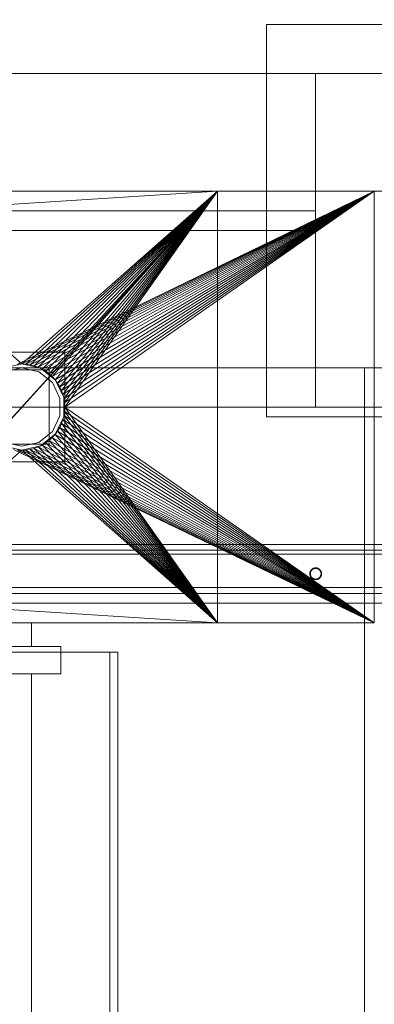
# Model space of a CAD drawing. Header units: millimetres. Extents: x -2233 to 65662, y -50530 to 6847.
# Tile 521 of 656: x 25649 to 25830, y -17984 to -17482. Entities that reach past the tile are written whole.
import ezdxf

# ---------------------------------------------------------------- set-up
doc = ezdxf.new("R2010")
doc.units = ezdxf.units.MM
for name, color, linetype, lineweight in [('COTAS_P', 1, 'Continuous', 0), ('superior_briquetadora', 7, 'Continuous', 0), ('superior_C05', 7, 'Continuous', 0)]:
    doc.layers.add(name, color=color, linetype=linetype, lineweight=lineweight)
doc.dimstyles.new('R19_100', dxfattribs={"dimtxt": 250, "dimasz": 150, "dimexe": 150, "dimexo": 80, "dimgap": 100, "dimtad": 1, "dimtih": 1, "dimtoh": 1, "dimdsep": 46, "dimcen": 0.09, "dimadec": 0, "dimazin": 0, "dimtfac": 1, "dimtdec": 4, "dimtofl": 0, "dimtmove": 0, "dimatfit": 3, "dimfxl": 1, "dimtolj": 1, "dimtzin": 0, "dimarcsym": 0})

# ---------------------------------------------------------------- blocks, each defined once
blk = doc.blocks.new('DIM_R32_27')
at = {"layer": 'COTAS_P'}
for p, q in [((24250.07, -17080), (24400.07, -17035)), ((26750.07, -17080), (26600.07, -17035)), ((24250.07, -17980), (24250.07, -17080)), ((24250.07, -17080), (26750.07, -17080)), ((24250.07, -17080), (24400.07, -17125)), ((26750.07, -17080), (26600.07, -17125)), ((26750.07, -17980), (26750.07, -17080))]:
    blk.add_line(p, q, dxfattribs=at)
blk.add_text('2500 P', height=250, dxfattribs=at).set_placement((25500.07, -16980))

msp = doc.modelspace()

# ---------------------------------------------------------------- linework, layer by layer
at = {"layer": 'superior_briquetadora'}
for p, q in [((25775.067, -17685), (25775.067, -17485)), ((25775.067, -17485), (25975.067, -17485)), ((23750.067, -17510), (25950.067, -17510)), ((23900.067, -17510), (25800.067, -17510)), ((25800.067, -17660), (25800.067, -17510)), ((25800.067, -17510), (25950.067, -17510)), ((23750.067, -17570), (25950.067, -17570)), ((23870.067, -17570), (25830.067, -17570)), ((25746.067, -17570), (24243.401, -17570)), ((25350.067, -17570), (25830.067, -17570)), ((25746.067, -17570), (25470.067, -17570)), ((25750.067, -17570), (25550.067, -17570)), ((25550.067, -17570), (25650.067, -17658)), ((25550.067, -17570), (25770.898, -17570)), ((25550.067, -17570), (25830.067, -17570)), ((25550.067, -17790), (25750.067, -17570)), ((25750.067, -17570), (25561.091, -17778)), ((25750.067, -17570), (25561.091, -17582)), ((25830.067, -17570), (25647.911, -17658.106)), ((25650.067, -17658), (25750.067, -17570)), ((25830.067, -17570), (25650.067, -17658)), ((25652.224, -17658.106), (25750.067, -17570)), ((25830.067, -17570), (25652.224, -17658.106)), ((25654.359, -17658.423), (25750.067, -17570)), ((25830.067, -17570), (25654.359, -17658.423)), ((25656.454, -17658.947), (25750.067, -17570)), ((25830.067, -17570), (25656.454, -17658.947)), ((25658.487, -17659.675), (25750.067, -17570)), ((25830.067, -17570), (25658.487, -17659.675)), ((25660.438, -17660.598), (25750.067, -17570)), ((25830.067, -17570), (25660.438, -17660.598)), ((25662.29, -17661.708), (25750.067, -17570)), ((25830.067, -17570), (25662.29, -17661.708)), ((25664.024, -17662.994), (25750.067, -17570)), ((25830.067, -17570), (25664.024, -17662.994)), ((25665.624, -17664.444), (25750.067, -17570)), ((25830.067, -17570), (25665.624, -17664.444)), ((25667.074, -17666.043), (25750.067, -17570)), ((25830.067, -17570), (25667.074, -17666.043)), ((25668.36, -17667.777), (25750.067, -17570)), ((25830.067, -17570), (25668.36, -17667.777)), ((25669.47, -17669.629), (25750.067, -17570)), ((25830.067, -17570), (25669.47, -17669.629)), ((25670.393, -17671.581), (25750.067, -17570)), ((25830.067, -17570), (25670.393, -17671.581)), ((25671.12, -17673.614), (25750.067, -17570)), ((25830.067, -17570), (25671.12, -17673.614)), ((25671.645, -17675.708), (25750.067, -17570)), ((25830.067, -17570), (25671.645, -17675.708)), ((25671.962, -17677.844), (25750.067, -17570)), ((25830.067, -17570), (25671.962, -17677.844)), ((25750.067, -17570), (25672.067, -17680)), ((25830.067, -17570), (25672.067, -17680)), ((25770.898, -17570), (25746.067, -17570)), ((25750.067, -17790), (25750.067, -17570)), ((25750.067, -17570), (25813.162, -17570)), ((25750.067, -17570), (25819.673, -17570)), ((25750.067, -17570), (25820.656, -17570)), ((25830.067, -17570), (25750.067, -17570)), ((25813.162, -17570), (25770.898, -17570)), ((25819.673, -17570), (25813.162, -17570)), ((25820.656, -17570), (25819.673, -17570)), ((25830.067, -17570), (25820.656, -17570)), ((25830.067, -17583.45), (25830.067, -17570)), ((25830.067, -17570), (25830.067, -17790)), ((23900.067, -17580), (25800.067, -17580)), ((25800.067, -17590), (25800.067, -17580)), ((25830.067, -17790), (25830.067, -17583.45)), ((23900.067, -17590), (25800.067, -17590)), ((25672.067, -17652), (25628.067, -17652)), ((25672.067, -17708), (25672.067, -17652)), ((23900.067, -17660), (25800.067, -17660)), ((25650.067, -17658), (25640.522, -17660.179)), ((25650.067, -17660), (25641.39, -17661.981)), ((25650.067, -17658), (25647.911, -17658.106)), ((25659.613, -17660.179), (25650.067, -17658)), ((25652.224, -17658.106), (25650.067, -17658)), ((25658.745, -17661.981), (25650.067, -17660)), ((25654.359, -17658.423), (25652.224, -17658.106)), ((25656.454, -17658.947), (25654.359, -17658.423)), ((25658.487, -17659.675), (25656.454, -17658.947)), ((25660.438, -17660.598), (25658.487, -17659.675)), ((25667.268, -17666.283), (25659.613, -17660.179)), ((25800.067, -17660), (25950.067, -17660)), ((25800.067, -17680), (25800.067, -17660)), ((25825.067, -18720.639), (25825.067, -17660)), ((25825.067, -17660), (25925.067, -17660)), ((25825.067, -18674.804), (25825.067, -17660)), ((25664.067, -17661), (25636.067, -17661)), ((25665.704, -17667.53), (25658.745, -17661.981)), ((25662.29, -17661.708), (25660.438, -17660.598)), ((25664.024, -17662.994), (25662.29, -17661.708)), ((25665.624, -17664.444), (25664.024, -17662.994)), ((25664.067, -17699), (25664.067, -17661)), ((25667.074, -17666.043), (25665.624, -17664.444)), ((25669.566, -17675.55), (25665.704, -17667.53)), ((25668.36, -17667.777), (25667.074, -17666.043)), ((25671.516, -17675.105), (25667.268, -17666.283)), ((25669.47, -17669.629), (25668.36, -17667.777)), ((25670.393, -17671.581), (25669.47, -17669.629)), ((25671.12, -17673.614), (25670.393, -17671.581)), ((25671.645, -17675.708), (25671.12, -17673.614)), ((25671.516, -17684.895), (25671.516, -17675.105)), ((25950.067, -17680), (23750.067, -17680)), ((24150.067, -17680), (25950.067, -17680)), ((24150.067, -17680), (25800.067, -17680)), ((25669.566, -17684.45), (25669.566, -17675.55)), ((25671.962, -17677.844), (25671.645, -17675.708)), ((25672.067, -17680), (25671.962, -17677.844)), ((25672.067, -17680), (25671.962, -17682.156)), ((25672.067, -17680), (25750.067, -17790)), ((25672.067, -17680), (25830.067, -17790)), ((25800.067, -17680), (25950.067, -17680)), ((25665.704, -17692.47), (25669.566, -17684.45)), ((25667.268, -17693.717), (25671.516, -17684.895)), ((25671.645, -17684.292), (25671.12, -17686.386)), ((25671.645, -17684.292), (25671.962, -17682.156)), ((25671.645, -17684.292), (25750.067, -17790)), ((25830.067, -17790), (25671.645, -17684.292)), ((25671.962, -17682.156), (25750.067, -17790)), ((25830.067, -17790), (25671.962, -17682.156)), ((25775.067, -17685), (25975.067, -17685)), ((25668.36, -17692.223), (25669.47, -17690.371)), ((25670.393, -17688.419), (25669.47, -17690.371)), ((25669.47, -17690.371), (25750.067, -17790)), ((25830.067, -17790), (25669.47, -17690.371)), ((25670.393, -17688.419), (25671.12, -17686.386)), ((25670.393, -17688.419), (25750.067, -17790)), ((25830.067, -17790), (25670.393, -17688.419)), ((25671.12, -17686.386), (25750.067, -17790)), ((25830.067, -17790), (25671.12, -17686.386)), ((25658.745, -17698.019), (25665.704, -17692.47)), ((25659.613, -17699.821), (25667.268, -17693.717)), ((25667.074, -17693.957), (25665.624, -17695.556)), ((25667.074, -17693.957), (25668.36, -17692.223)), ((25667.074, -17693.957), (25750.067, -17790)), ((25830.067, -17790), (25667.074, -17693.957)), ((25668.36, -17692.223), (25750.067, -17790)), ((25830.067, -17790), (25668.36, -17692.223)), ((25636.067, -17699), (25664.067, -17699)), ((25640.522, -17699.821), (25650.067, -17702)), ((25641.39, -17698.019), (25650.067, -17700)), ((25650.067, -17700), (25658.745, -17698.019)), ((25650.067, -17702), (25659.613, -17699.821)), ((25656.454, -17701.053), (25658.487, -17700.325)), ((25658.487, -17700.325), (25660.438, -17699.402)), ((25658.487, -17700.325), (25750.067, -17790)), ((25658.487, -17700.325), (25830.067, -17790)), ((25662.29, -17698.292), (25660.438, -17699.402)), ((25660.438, -17699.402), (25750.067, -17790)), ((25660.438, -17699.402), (25830.067, -17790)), ((25664.024, -17697.006), (25662.29, -17698.292)), ((25662.29, -17698.292), (25750.067, -17790)), ((25662.29, -17698.292), (25830.067, -17790)), ((25664.024, -17697.006), (25665.624, -17695.556)), ((25664.024, -17697.006), (25750.067, -17790)), ((25664.024, -17697.006), (25830.067, -17790)), ((25665.624, -17695.556), (25750.067, -17790)), ((25830.067, -17790), (25665.624, -17695.556)), ((25650.067, -17702), (25550.067, -17790)), ((25645.775, -17701.577), (25830.067, -17790)), ((25647.911, -17701.894), (25650.067, -17702)), ((25647.911, -17701.894), (25830.067, -17790)), ((25650.067, -17702), (25652.224, -17701.894)), ((25650.067, -17702), (25750.067, -17790)), ((25650.067, -17702), (25830.067, -17790)), ((25652.224, -17701.894), (25654.359, -17701.577)), ((25652.224, -17701.894), (25750.067, -17790)), ((25652.224, -17701.894), (25830.067, -17790)), ((25654.359, -17701.577), (25656.454, -17701.053)), ((25654.359, -17701.577), (25750.067, -17790)), ((25654.359, -17701.577), (25830.067, -17790)), ((25656.454, -17701.053), (25750.067, -17790)), ((25656.454, -17701.053), (25830.067, -17790)), ((25628.067, -17708), (25672.067, -17708)), ((25750.067, -17790), (25561.091, -17778)), ((25830.067, -17790), (23870.067, -17790)), ((25830.067, -17790), (25350.067, -17790)), ((25456.734, -17790), (25746.067, -17790)), ((25470.067, -17790), (25746.067, -17790)), ((25550.067, -17790), (25750.067, -17790)), ((25550.067, -17790), (25770.898, -17790)), ((25830.067, -17790), (25550.067, -17790)), ((25645.655, -17790), (25652.592, -17790)), ((25652.592, -17790), (25655.067, -17790)), ((25655.067, -17790), (25655.067, -17802)), ((25746.067, -17790), (25770.898, -17790)), ((25750.067, -17790), (25813.162, -17790)), ((25819.673, -17790), (25750.067, -17790)), ((25820.656, -17790), (25750.067, -17790)), ((25830.067, -17790), (25750.067, -17790)), ((25770.898, -17790), (25813.162, -17790)), ((25813.162, -17790), (25819.673, -17790)), ((25819.673, -17790), (25820.656, -17790)), ((25820.656, -17790), (25830.067, -17790)), ((25670.067, -17802), (25590.067, -17802)), ((25605.067, -17805), (25695.067, -17805)), ((25699.067, -17805), (25609.067, -17805)), ((25652.592, -17802), (25645.655, -17802)), ((25655.067, -17802), (25652.592, -17802)), ((25670.067, -17816), (25670.067, -17802)), ((25695.067, -17805), (25695.067, -18195)), ((25695.067, -17805), (25699.067, -17805)), ((25699.067, -17805), (25699.067, -18195)), ((25670.067, -17816), (25590.067, -17816)), ((25645.655, -17816), (25652.592, -17816)), ((25652.592, -17816), (25655.067, -17816)), ((25655.067, -17816), (25655.067, -18194))]:
    msp.add_line(p, q, dxfattribs=at)
at = {"layer": 'superior_C05'}
for p, q in [((24310.067, -17750), (26690.067, -17750)), ((24300.067, -17755), (26700.067, -17755)), ((24310.067, -17753), (26690.067, -17753)), ((24310.067, -17755), (26690.067, -17755)), ((25500.567, -17755), (26099.817, -17755)), ((25797.196, -17764.85), (25797.192, -17765)), ((25797.192, -17765), (25797.196, -17765.15)), ((25797.207, -17764.701), (25797.196, -17764.85)), ((25797.196, -17765.15), (25797.207, -17765.299)), ((25797.226, -17764.553), (25797.207, -17764.701)), ((25797.207, -17765.299), (25797.226, -17765.447)), ((25797.252, -17764.406), (25797.226, -17764.553)), ((25797.226, -17765.447), (25797.252, -17765.594)), ((25797.285, -17764.26), (25797.252, -17764.406)), ((25797.252, -17765.594), (25797.285, -17765.74)), ((25797.326, -17764.116), (25797.285, -17764.26)), ((25797.285, -17765.74), (25797.326, -17765.884)), ((25797.373, -17763.974), (25797.326, -17764.116)), ((25797.428, -17763.835), (25797.373, -17763.974)), ((25797.49, -17763.698), (25797.428, -17763.835)), ((25797.446, -17764.863), (25797.442, -17765)), ((25797.442, -17765), (25797.446, -17765.137)), ((25797.456, -17764.726), (25797.446, -17764.863)), ((25797.446, -17765.137), (25797.456, -17765.274)), ((25797.473, -17764.59), (25797.456, -17764.726)), ((25797.456, -17765.274), (25797.473, -17765.41)), ((25797.497, -17764.455), (25797.473, -17764.59)), ((25797.473, -17765.41), (25797.497, -17765.545)), ((25797.558, -17763.565), (25797.49, -17763.698)), ((25797.528, -17764.321), (25797.497, -17764.455)), ((25797.497, -17765.545), (25797.528, -17765.679)), ((25797.565, -17764.189), (25797.528, -17764.321)), ((25797.528, -17765.679), (25797.565, -17765.811)), ((25797.633, -17763.436), (25797.558, -17763.565)), ((25797.608, -17764.059), (25797.565, -17764.189)), ((25797.658, -17763.932), (25797.608, -17764.059)), ((25797.714, -17763.31), (25797.633, -17763.436)), ((25797.715, -17763.807), (25797.658, -17763.932)), ((25797.801, -17763.189), (25797.714, -17763.31)), ((25797.777, -17763.685), (25797.715, -17763.807)), ((25797.846, -17763.566), (25797.777, -17763.685)), ((25797.894, -17763.072), (25797.801, -17763.189)), ((25797.92, -17763.451), (25797.846, -17763.566)), ((25797.993, -17762.959), (25797.894, -17763.072)), ((25798, -17763.34), (25797.92, -17763.451)), ((25798.098, -17762.852), (25797.993, -17762.959)), ((25798.086, -17763.232), (25798, -17763.34)), ((25798.177, -17763.13), (25798.086, -17763.232)), ((25798.207, -17762.751), (25798.098, -17762.852)), ((25798.272, -17763.031), (25798.177, -17763.13)), ((25798.322, -17762.655), (25798.207, -17762.751)), ((25798.373, -17762.938), (25798.272, -17763.031)), ((25798.441, -17762.564), (25798.322, -17762.655)), ((25798.478, -17762.85), (25798.373, -17762.938)), ((25798.565, -17762.48), (25798.441, -17762.564)), ((25798.587, -17762.767), (25798.478, -17762.85)), ((25798.692, -17762.402), (25798.565, -17762.48)), ((25798.7, -17762.69), (25798.587, -17762.767)), ((25798.824, -17762.33), (25798.692, -17762.402)), ((25798.817, -17762.618), (25798.7, -17762.69)), ((25798.938, -17762.553), (25798.817, -17762.618)), ((25798.959, -17762.265), (25798.824, -17762.33)), ((25799.061, -17762.493), (25798.938, -17762.553)), ((25799.096, -17762.207), (25798.959, -17762.265)), ((25799.188, -17762.44), (25799.061, -17762.493)), ((25799.237, -17762.156), (25799.096, -17762.207)), ((25799.317, -17762.393), (25799.188, -17762.44)), ((25799.38, -17762.112), (25799.237, -17762.156)), ((25799.448, -17762.353), (25799.317, -17762.393)), ((25799.525, -17762.075), (25799.38, -17762.112)), ((25799.581, -17762.319), (25799.448, -17762.353)), ((25799.672, -17762.046), (25799.525, -17762.075)), ((25799.715, -17762.292), (25799.581, -17762.319)), ((25799.819, -17762.023), (25799.672, -17762.046)), ((25799.851, -17762.271), (25799.715, -17762.292)), ((25799.968, -17762.008), (25799.819, -17762.023)), ((25799.987, -17762.258), (25799.851, -17762.271)), ((25800.118, -17762.001), (25799.968, -17762.008)), ((25800.124, -17762.251), (25799.987, -17762.258)), ((25800.267, -17762.001), (25800.118, -17762.001)), ((25800.261, -17762.251), (25800.124, -17762.251)), ((25800.398, -17762.258), (25800.261, -17762.251)), ((25800.417, -17762.008), (25800.267, -17762.001)), ((25800.534, -17762.271), (25800.398, -17762.258)), ((25800.566, -17762.023), (25800.417, -17762.008)), ((25800.67, -17762.292), (25800.534, -17762.271)), ((25800.713, -17762.046), (25800.566, -17762.023)), ((25800.804, -17762.319), (25800.67, -17762.292)), ((25800.86, -17762.075), (25800.713, -17762.046)), ((25800.937, -17762.353), (25800.804, -17762.319)), ((25801.005, -17762.112), (25800.86, -17762.075)), ((25801.068, -17762.393), (25800.937, -17762.353)), ((25801.148, -17762.156), (25801.005, -17762.112)), ((25801.197, -17762.44), (25801.068, -17762.393)), ((25801.289, -17762.207), (25801.148, -17762.156)), ((25801.324, -17762.493), (25801.197, -17762.44)), ((25801.426, -17762.265), (25801.289, -17762.207)), ((25801.447, -17762.553), (25801.324, -17762.493)), ((25801.561, -17762.33), (25801.426, -17762.265)), ((25801.567, -17762.618), (25801.447, -17762.553)), ((25801.692, -17762.402), (25801.561, -17762.33)), ((25801.684, -17762.69), (25801.567, -17762.618)), ((25801.798, -17762.767), (25801.684, -17762.69)), ((25801.82, -17762.48), (25801.692, -17762.402)), ((25801.907, -17762.85), (25801.798, -17762.767)), ((25801.944, -17762.564), (25801.82, -17762.48)), ((25802.012, -17762.938), (25801.907, -17762.85)), ((25802.063, -17762.655), (25801.944, -17762.564)), ((25802.113, -17763.031), (25802.012, -17762.938)), ((25802.178, -17762.751), (25802.063, -17762.655)), ((25802.208, -17763.13), (25802.113, -17763.031)), ((25802.287, -17762.852), (25802.178, -17762.751)), ((25802.299, -17763.232), (25802.208, -17763.13)), ((25802.392, -17762.959), (25802.287, -17762.852)), ((25802.385, -17763.34), (25802.299, -17763.232)), ((25802.465, -17763.451), (25802.385, -17763.34)), ((25802.491, -17763.072), (25802.392, -17762.959)), ((25802.539, -17763.566), (25802.465, -17763.451)), ((25802.584, -17763.189), (25802.491, -17763.072)), ((25802.608, -17763.685), (25802.539, -17763.566)), ((25802.671, -17763.31), (25802.584, -17763.189)), ((25802.67, -17763.807), (25802.608, -17763.685)), ((25802.727, -17763.932), (25802.67, -17763.807)), ((25802.752, -17763.436), (25802.671, -17763.31)), ((25802.777, -17764.059), (25802.727, -17763.932)), ((25802.827, -17763.565), (25802.752, -17763.436)), ((25802.82, -17764.189), (25802.777, -17764.059)), ((25802.857, -17764.321), (25802.82, -17764.189)), ((25802.82, -17765.811), (25802.857, -17765.679)), ((25802.895, -17763.698), (25802.827, -17763.565)), ((25802.888, -17764.455), (25802.857, -17764.321)), ((25802.857, -17765.679), (25802.888, -17765.545)), ((25802.912, -17764.59), (25802.888, -17764.455)), ((25802.888, -17765.545), (25802.912, -17765.41)), ((25802.957, -17763.835), (25802.895, -17763.698)), ((25802.929, -17764.726), (25802.912, -17764.59)), ((25802.912, -17765.41), (25802.929, -17765.274)), ((25802.939, -17764.863), (25802.929, -17764.726)), ((25802.929, -17765.274), (25802.939, -17765.137)), ((25802.942, -17765), (25802.939, -17764.863)), ((25802.942, -17765), (25802.939, -17765.137)), ((25803.012, -17763.974), (25802.957, -17763.835)), ((25803.059, -17764.116), (25803.012, -17763.974)), ((25803.1, -17764.26), (25803.059, -17764.116)), ((25803.059, -17765.884), (25803.1, -17765.74)), ((25803.133, -17764.406), (25803.1, -17764.26)), ((25803.1, -17765.74), (25803.133, -17765.594)), ((25803.159, -17764.553), (25803.133, -17764.406)), ((25803.133, -17765.594), (25803.159, -17765.447)), ((25803.178, -17764.701), (25803.159, -17764.553)), ((25803.159, -17765.447), (25803.178, -17765.299)), ((25803.189, -17764.85), (25803.178, -17764.701)), ((25803.178, -17765.299), (25803.189, -17765.15)), ((25803.192, -17765), (25803.189, -17764.85)), ((25803.192, -17765), (25803.189, -17765.15)), ((25797.326, -17765.884), (25797.373, -17766.026)), ((25797.373, -17766.026), (25797.428, -17766.165)), ((25797.428, -17766.165), (25797.49, -17766.302)), ((25797.49, -17766.302), (25797.558, -17766.435)), ((25797.558, -17766.435), (25797.633, -17766.564)), ((25797.565, -17765.811), (25797.608, -17765.941)), ((25797.608, -17765.941), (25797.658, -17766.068)), ((25797.633, -17766.564), (25797.714, -17766.69)), ((25797.658, -17766.068), (25797.715, -17766.193)), ((25797.714, -17766.69), (25797.801, -17766.811)), ((25797.715, -17766.193), (25797.777, -17766.315)), ((25797.777, -17766.315), (25797.846, -17766.434)), ((25797.801, -17766.811), (25797.894, -17766.928)), ((25797.846, -17766.434), (25797.92, -17766.549)), ((25797.894, -17766.928), (25797.993, -17767.041)), ((25797.92, -17766.549), (25798, -17766.66)), ((25797.993, -17767.041), (25798.098, -17767.148)), ((25798, -17766.66), (25798.086, -17766.768)), ((25798.086, -17766.768), (25798.177, -17766.87)), ((25798.098, -17767.148), (25798.207, -17767.249)), ((25798.177, -17766.87), (25798.272, -17766.969)), ((25798.207, -17767.249), (25798.322, -17767.345)), ((25798.272, -17766.969), (25798.373, -17767.062)), ((25798.322, -17767.345), (25798.441, -17767.436)), ((25798.373, -17767.062), (25798.478, -17767.15)), ((25798.441, -17767.436), (25798.565, -17767.52)), ((25798.478, -17767.15), (25798.587, -17767.233)), ((25798.565, -17767.52), (25798.692, -17767.598)), ((25798.587, -17767.233), (25798.7, -17767.31)), ((25798.692, -17767.598), (25798.824, -17767.67)), ((25798.7, -17767.31), (25798.817, -17767.382)), ((25798.817, -17767.382), (25798.938, -17767.447)), ((25798.824, -17767.67), (25798.959, -17767.735)), ((25798.938, -17767.447), (25799.061, -17767.507)), ((25798.959, -17767.735), (25799.096, -17767.793)), ((25799.061, -17767.507), (25799.188, -17767.56)), ((25799.096, -17767.793), (25799.237, -17767.844)), ((25799.188, -17767.56), (25799.317, -17767.607)), ((25799.237, -17767.844), (25799.38, -17767.888)), ((25799.317, -17767.607), (25799.448, -17767.647)), ((25799.38, -17767.888), (25799.525, -17767.925)), ((25799.448, -17767.647), (25799.581, -17767.681)), ((25799.525, -17767.925), (25799.672, -17767.954)), ((25799.581, -17767.681), (25799.715, -17767.708)), ((25799.672, -17767.954), (25799.819, -17767.977)), ((25799.715, -17767.708), (25799.851, -17767.729)), ((25799.819, -17767.977), (25799.968, -17767.992)), ((25799.851, -17767.729), (25799.987, -17767.742)), ((25799.968, -17767.992), (25800.118, -17767.999)), ((25799.987, -17767.742), (25800.124, -17767.749)), ((25800.118, -17767.999), (25800.267, -17767.999)), ((25800.124, -17767.749), (25800.261, -17767.749)), ((25800.261, -17767.749), (25800.398, -17767.742)), ((25800.267, -17767.999), (25800.417, -17767.992)), ((25800.398, -17767.742), (25800.534, -17767.729)), ((25800.417, -17767.992), (25800.566, -17767.977)), ((25800.534, -17767.729), (25800.67, -17767.708)), ((25800.566, -17767.977), (25800.713, -17767.954)), ((25800.67, -17767.708), (25800.804, -17767.681)), ((25800.713, -17767.954), (25800.86, -17767.925)), ((25800.804, -17767.681), (25800.937, -17767.647)), ((25800.86, -17767.925), (25801.005, -17767.888)), ((25800.937, -17767.647), (25801.068, -17767.607)), ((25801.005, -17767.888), (25801.148, -17767.844)), ((25801.068, -17767.607), (25801.197, -17767.56)), ((25801.148, -17767.844), (25801.289, -17767.793)), ((25801.197, -17767.56), (25801.324, -17767.507)), ((25801.289, -17767.793), (25801.426, -17767.735)), ((25801.324, -17767.507), (25801.447, -17767.447)), ((25801.426, -17767.735), (25801.561, -17767.67)), ((25801.447, -17767.447), (25801.567, -17767.382)), ((25801.561, -17767.67), (25801.692, -17767.598)), ((25801.567, -17767.382), (25801.684, -17767.31)), ((25801.684, -17767.31), (25801.798, -17767.233)), ((25801.692, -17767.598), (25801.82, -17767.52)), ((25801.798, -17767.233), (25801.907, -17767.15)), ((25801.82, -17767.52), (25801.944, -17767.436)), ((25801.907, -17767.15), (25802.012, -17767.062)), ((25801.944, -17767.436), (25802.063, -17767.345)), ((25802.012, -17767.062), (25802.113, -17766.969)), ((25802.063, -17767.345), (25802.178, -17767.249)), ((25802.113, -17766.969), (25802.208, -17766.87)), ((25802.178, -17767.249), (25802.287, -17767.148)), ((25802.208, -17766.87), (25802.299, -17766.768)), ((25802.287, -17767.148), (25802.392, -17767.041)), ((25802.299, -17766.768), (25802.385, -17766.66)), ((25802.385, -17766.66), (25802.465, -17766.549)), ((25802.392, -17767.041), (25802.491, -17766.928)), ((25802.465, -17766.549), (25802.539, -17766.434)), ((25802.491, -17766.928), (25802.584, -17766.811)), ((25802.539, -17766.434), (25802.608, -17766.315)), ((25802.584, -17766.811), (25802.671, -17766.69)), ((25802.608, -17766.315), (25802.67, -17766.193)), ((25802.67, -17766.193), (25802.727, -17766.068)), ((25802.671, -17766.69), (25802.752, -17766.564)), ((25802.727, -17766.068), (25802.777, -17765.941)), ((25802.752, -17766.564), (25802.827, -17766.435)), ((25802.777, -17765.941), (25802.82, -17765.811)), ((25802.827, -17766.435), (25802.895, -17766.302)), ((25802.895, -17766.302), (25802.957, -17766.165)), ((25802.957, -17766.165), (25803.012, -17766.026)), ((25803.012, -17766.026), (25803.059, -17765.884)), ((24310.067, -17772), (26690.067, -17772)), ((24310.067, -17775), (26690.067, -17775)), ((24250.067, -17780), (26750.067, -17780))]:
    msp.add_line(p, q, dxfattribs=at)

# ---------------------------------------------------------------- dimensions: what is measured, and where the dimension line sits
at = {"layer": 'COTAS_P'}
dim = msp.add_aligned_dim(p1=(24250.067, -17980), p2=(26750.067, -17980), distance=900, text='<> P', dimstyle='R19_100', dxfattribs=at)
dim.commit()
dim.dimension.update_dxf_attribs({"geometry": 'DIM_R32_27', "text_midpoint": (25500.067, -17080)})

doc.saveas('drawing.dxf')
